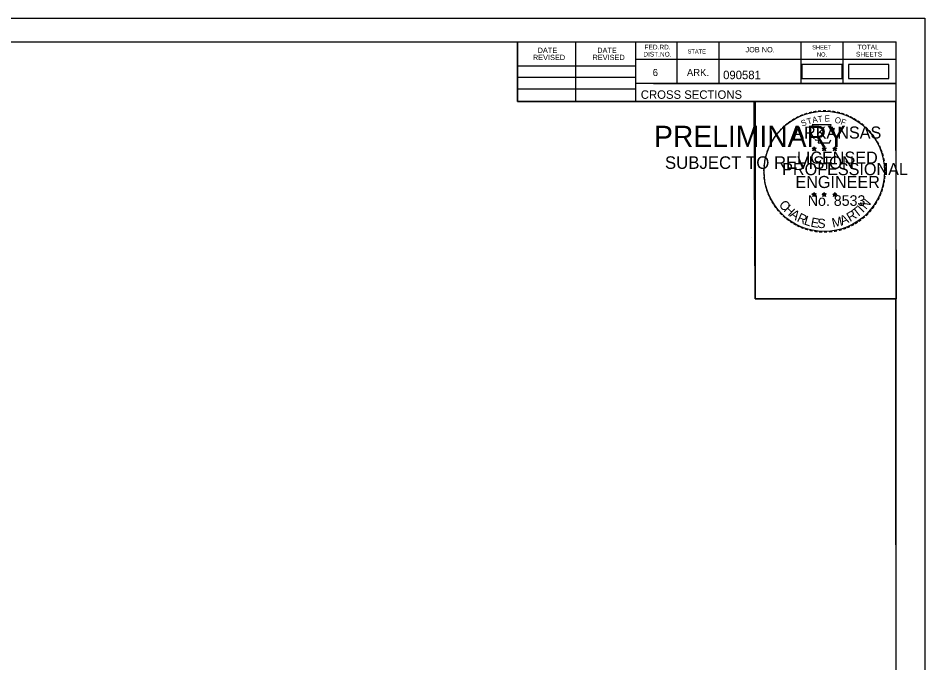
# Model space of a CAD drawing. Extents: x 1322838 to 1324533, y 339903 to 351025.
# Drawn here: x 1324185.9 to 1324335.9, y 350705.3 to 350811.9 of the extents above; entities that cross this region are included whole.
import ezdxf

# ---------------------------------------------------------------- set-up
doc = ezdxf.new("R2010")
doc.units = 0
for name, color, linetype in [('R_Border', 7, 'Continuous'), ('R_Border PE', 7, 'Continuous'), ('R_Border Prem', 7, 'Continuous'), ('R_Drive', 7, 'Continuous'), ('R_No Plot', 7, 'Continuous')]:
    doc.layers.add(name, color=color, linetype=linetype)

msp = doc.modelspace()

# ---------------------------------------------------------------- linework, layer by layer
at = {"layer": 'R_Border'}
for p, q in [((1324014.98, 350808.04), (1324331.16, 350808.04)), ((1324268.52, 350798.16), (1324268.52, 350808.04)), ((1324278.2, 350798.16), (1324278.2, 350808.04)), ((1324288.06, 350808.04), (1324288.06, 350798.16)), ((1324294.9, 350808.04), (1324294.9, 350801.1)), ((1324301.84, 350808.04), (1324301.84, 350801.1)), ((1324315.42, 350808.04), (1324315.42, 350801.1)), ((1324322.36, 350808.04), (1324322.36, 350801.1)), ((1324331.16, 350602.58), (1324331.16, 350808.04)), ((1324331.16, 350805.1), (1324288.06, 350805.1)), ((1324331.16, 350805.12), (1324331.16, 350805.12)), ((1324268.52, 350804.02), (1324288.06, 350804.02)), ((1324268.52, 350802.16), (1324288.06, 350802.16)), ((1324331.16, 350801.1), (1324288.06, 350801.1)), ((1324291.02, 350801.1), (1324331.16, 350801.1)), ((1324268.52, 350800.22), (1324288.06, 350800.22)), ((1324331.16, 350798.16), (1324268.52, 350798.16))]:
    msp.add_line(p, q, dxfattribs=at)
at = {"layer": 'R_Border PE'}
for p, q in [((1324317.25, 350790.42), (1324317.6, 350790.31)), ((1324317.25, 350790.42), (1324317.5, 350790.37)), ((1324317.25, 350790.42), (1324317.48, 350790.3)), ((1324317.38, 350790.01), (1324317.6, 350790.31)), ((1324317.38, 350790.01), (1324317.51, 350790.26)), ((1324317.38, 350790.01), (1324317.59, 350790.23)), ((1324317.6, 350790.67), (1324317.55, 350790.42)), ((1324317.81, 350790.01), (1324317.59, 350790.23)), ((1324317.6, 350790.31), (1324317.6, 350790.67)), ((1324317.6, 350790.67), (1324317.64, 350790.42)), ((1324317.94, 350790.42), (1324317.6, 350790.31)), ((1324317.81, 350790.01), (1324317.6, 350790.31)), ((1324317.94, 350790.42), (1324317.66, 350790.37)), ((1324317.81, 350790.01), (1324317.67, 350790.3)), ((1324317.94, 350790.42), (1324317.74, 350790.32)), ((1324318.92, 350790.42), (1324319.27, 350790.31)), ((1324318.92, 350790.42), (1324319.17, 350790.37)), ((1324318.92, 350790.42), (1324319.15, 350790.3)), ((1324319.05, 350790.01), (1324319.27, 350790.31)), ((1324319.05, 350790.01), (1324319.18, 350790.26)), ((1324319.05, 350790.01), (1324319.26, 350790.23)), ((1324319.27, 350790.67), (1324319.22, 350790.42)), ((1324319.48, 350790.01), (1324319.26, 350790.23)), ((1324319.27, 350790.31), (1324319.27, 350790.67)), ((1324319.27, 350790.67), (1324319.31, 350790.42)), ((1324319.61, 350790.42), (1324319.27, 350790.31)), ((1324319.48, 350790.01), (1324319.27, 350790.31)), ((1324319.61, 350790.42), (1324319.33, 350790.37)), ((1324319.48, 350790.01), (1324319.34, 350790.3)), ((1324319.61, 350790.42), (1324319.41, 350790.32)), ((1324320.68, 350790.41), (1324321.03, 350790.3)), ((1324320.68, 350790.41), (1324320.93, 350790.36)), ((1324320.68, 350790.41), (1324320.92, 350790.29)), ((1324320.81, 350790), (1324321.03, 350790.3)), ((1324320.81, 350790), (1324320.94, 350790.24)), ((1324320.81, 350790), (1324321.03, 350790.22)), ((1324321.03, 350790.66), (1324320.99, 350790.41)), ((1324321.03, 350790.3), (1324321.03, 350790.66)), ((1324321.03, 350790.66), (1324321.08, 350790.41)), ((1324321.38, 350790.41), (1324321.03, 350790.3)), ((1324321.24, 350790), (1324321.03, 350790.3)), ((1324321.24, 350790), (1324321.03, 350790.21)), ((1324321.38, 350790.41), (1324321.09, 350790.36)), ((1324321.24, 350790), (1324321.11, 350790.29)), ((1324321.38, 350790.41), (1324321.17, 350790.31)), ((1324317.24, 350782.85), (1324317.59, 350782.74)), ((1324317.24, 350782.85), (1324317.5, 350782.8)), ((1324317.24, 350782.85), (1324317.48, 350782.72)), ((1324317.38, 350782.44), (1324317.59, 350782.74)), ((1324317.38, 350782.44), (1324317.5, 350782.68)), ((1324317.38, 350782.44), (1324317.59, 350782.66)), ((1324317.59, 350783.1), (1324317.55, 350782.85)), ((1324317.59, 350782.74), (1324317.59, 350783.1)), ((1324317.59, 350783.1), (1324317.64, 350782.85)), ((1324317.94, 350782.85), (1324317.59, 350782.74)), ((1324317.8, 350782.44), (1324317.59, 350782.74)), ((1324317.8, 350782.44), (1324317.59, 350782.65)), ((1324317.94, 350782.85), (1324317.65, 350782.8)), ((1324317.8, 350782.44), (1324317.67, 350782.73)), ((1324317.94, 350782.85), (1324317.73, 350782.74)), ((1324318.91, 350782.85), (1324319.26, 350782.74)), ((1324318.91, 350782.85), (1324319.16, 350782.8)), ((1324318.91, 350782.85), (1324319.15, 350782.72)), ((1324319.04, 350782.44), (1324319.26, 350782.74)), ((1324319.04, 350782.44), (1324319.17, 350782.68)), ((1324319.04, 350782.44), (1324319.26, 350782.66)), ((1324319.26, 350783.1), (1324319.22, 350782.85)), ((1324319.26, 350782.74), (1324319.26, 350783.1)), ((1324319.26, 350783.1), (1324319.31, 350782.85)), ((1324319.61, 350782.85), (1324319.26, 350782.74)), ((1324319.47, 350782.44), (1324319.26, 350782.74)), ((1324319.47, 350782.44), (1324319.26, 350782.65)), ((1324319.61, 350782.85), (1324319.32, 350782.8)), ((1324319.47, 350782.44), (1324319.34, 350782.73)), ((1324319.61, 350782.85), (1324319.4, 350782.74)), ((1324320.68, 350782.84), (1324321.03, 350782.73)), ((1324320.68, 350782.84), (1324320.93, 350782.79)), ((1324320.68, 350782.84), (1324320.92, 350782.71)), ((1324320.81, 350782.43), (1324321.03, 350782.73)), ((1324320.81, 350782.43), (1324320.94, 350782.67)), ((1324320.81, 350782.43), (1324321.03, 350782.65)), ((1324321.03, 350783.09), (1324320.99, 350782.84)), ((1324321.03, 350782.73), (1324321.03, 350783.09)), ((1324321.03, 350783.09), (1324321.08, 350782.84)), ((1324321.37, 350782.84), (1324321.03, 350782.73)), ((1324321.24, 350782.43), (1324321.03, 350782.73)), ((1324321.24, 350782.43), (1324321.03, 350782.64)), ((1324321.37, 350782.84), (1324321.09, 350782.79)), ((1324321.24, 350782.43), (1324321.1, 350782.72)), ((1324321.37, 350782.84), (1324321.17, 350782.73))]:
    msp.add_line(p, q, dxfattribs=at)
for points in [[(1324317.29, 350794.3), (1324317.56, 350793.47)], [(1324320.8, 350793.38), (1324320.94, 350793.66), (1324320.26, 350793.64), (1324320.4, 350794.3), (1324317.29, 350794.3)], [(1324317.78, 350791.87), (1324317.78, 350791.79), (1324318.34, 350791.77), (1324318.29, 350791.3), (1324320.16, 350791.3), (1324320.36, 350791.83)], [(1324317.6, 350790.67), (1324317.81, 350790.01), (1324317.25, 350790.42), (1324317.94, 350790.42), (1324317.38, 350790.01), (1324317.6, 350790.67)], [(1324319.27, 350790.67), (1324319.48, 350790.01), (1324318.92, 350790.42), (1324319.61, 350790.42), (1324319.05, 350790.01), (1324319.27, 350790.67)], [(1324321.03, 350790.66), (1324321.24, 350790), (1324320.68, 350790.41), (1324321.38, 350790.41), (1324320.81, 350790), (1324321.03, 350790.66)], [(1324317.59, 350783.1), (1324317.8, 350782.44), (1324317.24, 350782.85), (1324317.94, 350782.85), (1324317.38, 350782.44), (1324317.59, 350783.1)], [(1324319.26, 350783.1), (1324319.47, 350782.44), (1324318.91, 350782.85), (1324319.61, 350782.85), (1324319.04, 350782.44), (1324319.26, 350783.1)], [(1324321.03, 350783.09), (1324321.24, 350782.43), (1324320.68, 350782.84), (1324321.37, 350782.84), (1324320.81, 350782.43), (1324321.03, 350783.09)]]:
    msp.add_lwpolyline(points, dxfattribs=at)
for centre, radius in [((1324317.59, 350790.31), 0.172), ((1324317.59, 350790.31), 0.145), ((1324317.59, 350790.31), 0.116), ((1324317.59, 350790.31), 0.0991), ((1324317.59, 350790.31), 0.0747), ((1324317.59, 350790.31), 0.0495), ((1324317.59, 350790.31), 0.0296), ((1324319.26, 350790.31), 0.172), ((1324319.26, 350790.31), 0.145), ((1324319.26, 350790.31), 0.116), ((1324319.26, 350790.31), 0.0991), ((1324319.26, 350790.31), 0.0747), ((1324319.26, 350790.31), 0.0495), ((1324319.26, 350790.31), 0.0296), ((1324321.03, 350790.3), 0.172), ((1324321.03, 350790.3), 0.145), ((1324321.03, 350790.3), 0.116), ((1324321.03, 350790.3), 0.0991), ((1324321.03, 350790.3), 0.0747), ((1324321.03, 350790.3), 0.0495), ((1324321.03, 350790.3), 0.0296), ((1324317.59, 350782.74), 0.172), ((1324317.59, 350782.74), 0.145), ((1324317.59, 350782.74), 0.116), ((1324317.59, 350782.74), 0.0991), ((1324317.59, 350782.74), 0.0747), ((1324317.59, 350782.74), 0.0495), ((1324317.59, 350782.74), 0.0296), ((1324319.26, 350782.74), 0.172), ((1324319.26, 350782.74), 0.145), ((1324319.26, 350782.74), 0.116), ((1324319.26, 350782.74), 0.0991), ((1324319.26, 350782.74), 0.0747), ((1324319.26, 350782.74), 0.0495), ((1324319.26, 350782.74), 0.0296), ((1324321.03, 350782.73), 0.172), ((1324321.03, 350782.73), 0.145), ((1324321.03, 350782.73), 0.116), ((1324321.03, 350782.73), 0.0991), ((1324321.03, 350782.73), 0.0747), ((1324321.03, 350782.73), 0.0495), ((1324321.03, 350782.73), 0.0296)]:
    msp.add_circle(centre, radius, dxfattribs=at)
at = {"layer": 'R_Drive'}
for points in [[(1324315.55, 350801.96), (1324322.23, 350801.96), (1324322.23, 350804.27), (1324315.55, 350804.27)], [(1324323.27, 350801.96), (1324329.95, 350801.96), (1324329.95, 350804.27), (1324323.27, 350804.27)]]:
    msp.add_lwpolyline(points, close=True, dxfattribs=at)
at = {"layer": 'R_No Plot'}
for p, q in [((1324002.58, 350811.94), (1324335.91, 350811.94)), ((1324307.2, 350775.71), (1324307.2, 350775.71))]:
    msp.add_line(p, q, dxfattribs=at)
for points in [[(1324002.57, 350811.94), (1324335.91, 350811.94), (1324335.91, 350598.6), (1324002.57, 350598.6)], [(1324248.9, 350808.04), (1324268.52, 350808.04), (1324268.52, 350798.16), (1324284.63, 350798.16), (1324307.83, 350798.16), (1324307.83, 350765.49), (1324331.04, 350765.49), (1324331.16, 350602.58), (1324014.98, 350602.58), (1324014.98, 350808.04)], [(1324307.69, 350798.16), (1324331.04, 350798.16), (1324331.18, 350765.49), (1324307.83, 350765.49)]]:
    msp.add_lwpolyline(points, close=True, dxfattribs=at)
msp.add_circle((1324319.27, 350786.6), 9.95, dxfattribs=at)

# ---------------------------------------------------------------- texts
at = {"layer": 'R_Border'}
for s, height, p in [('DATE', 0.879, (1324271.86, 350806.18)), ('DATE', 0.879, (1324281.72, 350806.18)), ('DIST.NO.', 0.782, (1324289.34, 350805.58)), ('FED.RD.', 0.782, (1324289.54, 350806.76)), ('STATE', 0.684, (1324296.66, 350806.08)), ('JOB NO.', 0.879, (1324306.24, 350806.28)), ('SHEET', 0.684, (1324317.28, 350806.76)), ('SHEETS', 0.782, (1324324.52, 350805.58)), ('TOTAL', 0.782, (1324324.8, 350806.76)), ('REVISED', 0.879, (1324271.08, 350805)), ('REVISED', 0.879, (1324280.94, 350805)), ('NO.', 0.684, (1324318.06, 350805.58)), ('6', 1.17, (1324290.9, 350802.36)), ('ARK.', 1.172, (1324296.56, 350802.36)), ('090581', 1.4, (1324302.54, 350801.84)), ('CROSS SECTIONS', 1.4, (1324288.93, 350798.59))]:
    msp.add_text(s, height=height, rotation=360, dxfattribs=at).set_placement(p)
at = {"layer": 'R_Border PE'}
for s, height, rotation, p in [('-', 1.6, 24.3072, (1324315.4, 350795.16)), ('-', 1.6, 19.1761, (1324316.04, 350795.42)), ('-', 1.6, 13.6301, (1324316.79, 350795.67)), ('-', 1.6, 10.2193, (1324317.46, 350795.83)), ('-', 1.6, 5.8968, (1324318.19, 350795.94)), ('-', 1.6, 0.1862, (1324318.96, 350796.01)), ('E', 1, 0.8323, (1324319.34, 350794.83)), ('-', 1.6, 357.743, (1324319.69, 350796)), ('-', 1.6, 352.1617, (1324320.43, 350795.94)), ('-', 1.6, 347.2049, (1324321.15, 350795.83)), ('-', 1.6, 342.3362, (1324321.79, 350795.67)), ('-', 1.6, 337.8551, (1324322.52, 350795.45)), ('-', 1.6, 38.9507, (1324313.12, 350793.7)), ('-', 1.6, 36.2317, (1324313.59, 350794.07)), ('-', 1.6, 34.0636, (1324314.17, 350794.47)), ('-', 1.6, 28.7918, (1324314.77, 350794.84)), ('S', 1, 21.594, (1324315.64, 350793.98)), ('T', 1, 16.4036, (1324316.56, 350794.31)), ('A', 1, 11.2132, (1324317.38, 350794.56)), ('T', 1, 6.0228, (1324318.23, 350794.72)), ('O', 1, 350.4515, (1324320.94, 350794.62)), ('F', 1, 340.0707, (1324321.89, 350794.4)), ('-', 1.6, 334.1211, (1324323.15, 350795.18)), ('-', 1.6, 329.6409, (1324323.73, 350794.89)), ('-', 1.6, 325.8627, (1324324.37, 350794.53)), ('-', 1.6, 320.5297, (1324324.98, 350794.11)), ('-', 1.6, 50.6142, (1324311.83, 350792.31)), ('-', 1.6, 48.423, (1324312.24, 350792.8)), ('-', 1.6, 42.9622, (1324312.68, 350793.28)), ('ARKANSAS', 2, 360, (1324314.14, 350792.01)), ('-', 1.6, 315.5786, (1324325.58, 350793.62)), ('-', 1.6, 309.8797, (1324326.15, 350793.07)), ('-', 1.6, 306.6522, (1324326.68, 350792.47)), ('-', 1.6, 62.8713, (1324310.78, 350790.61)), ('-', 1.6, 58.0706, (1324311.1, 350791.22)), ('-', 1.6, 54.2325, (1324311.42, 350791.75)), ('-', 1.4, 303.6753, (1324327.16, 350791.9)), ('-', 1.6, 299.6684, (1324327.48, 350791.29)), ('-', 1.6, 72.3945, (1324310.3, 350789.37)), ('-', 1.6, 67.7743, (1324310.52, 350790)), ('LICENSED', 2, 360, (1324314.74, 350787.86)), ('DWB', 0.01, 360, (1324317.58, 350790.3)), ('DWB', 0.01, 360, (1324319.25, 350790.3)), ('DWB', 0.01, 360, (1324321.02, 350790.29)), ('-', 1.6, 294.6628, (1324327.81, 350790.68)), ('-', 1.6, 290.5728, (1324328.06, 350790.1)), ('-', 1.6, 81.2013, (1324309.98, 350787.94)), ('-', 1.6, 75.461, (1324310.11, 350788.65)), ('-', 1.6, 285.1233, (1324328.3, 350789.52)), ('-', 1.6, 280.5493, (1324328.5, 350788.78)), ('-', 1.6, 89.0622, (1324309.87, 350786.55)), ('-', 1.6, 85.1863, (1324309.9, 350787.25)), ('PROFESSIONAL', 2, 360, (1324312.31, 350785.96)), ('-', 1.6, 276.5962, (1324328.66, 350788.01)), ('-', 1.6, 274.3301, (1324328.72, 350787.29)), ('-', 1.6, 94.1959, (1324309.91, 350785.82)), ('-', 1.6, 98.9479, (1324309.98, 350785.15)), ('ENGINEER', 2, 360, (1324314.5, 350783.83)), ('-', 1.6, 263.5172, (1324328.73, 350785.99)), ('-', 1.6, 269.9407, (1324328.75, 350786.66)), ('-', 1.6, 101.7149, (1324310.12, 350784.42)), ('-', 1.6, 105.4578, (1324310.28, 350783.83)), ('-', 1.6, 255.7626, (1324328.55, 350784.66)), ('-', 1.6, 260.9953, (1324328.66, 350785.34)), ('-', 1.6, 109.0874, (1324310.49, 350783.2)), ('-', 1.6, 114.0643, (1324310.75, 350782.6)), ('-', 1.6, 115.7289, (1324311.05, 350781.98)), ('No. 8533', 1.757, 360, (1324316.54, 350780.88)), ('DWB', 0.01, 360, (1324317.58, 350782.73)), ('DWB', 0.01, 360, (1324319.25, 350782.73)), ('DWB', 0.01, 360, (1324321.01, 350782.72)), ('-', 1.6, 244.6197, (1324327.89, 350782.64)), ('-', 1.6, 247.8887, (1324328.15, 350783.27)), ('-', 1.6, 252.8681, (1324328.37, 350783.94)), ('-', 1.6, 120.4471, (1324311.41, 350781.4)), ('-', 1.6, 125.8934, (1324311.81, 350780.83)), ('C', 1.54, 309.9548, (1324311.67, 350781.03)), ('H', 1.54, 317.3873, (1324312.45, 350780.09)), ('T', 1.54, 38.428, (1324324.65, 350778.85)), ('I', 1.54, 46.3033, (1324325.66, 350779.66)), ('N', 1.54, 50.7834, (1324326.18, 350780.18)), ('-', 1.6, 233.8452, (1324327.09, 350781.23)), ('-', 1.6, 239.0712, (1324327.49, 350781.89)), ('-', 1.6, 130.7181, (1324312.27, 350780.28)), ('-', 1.6, 134.2238, (1324312.79, 350779.74)), ('A', 1.54, 325.5578, (1324313.45, 350779.19)), ('R', 1.54, 334.3187, (1324314.64, 350778.39)), ('A', 1.54, 21.7918, (1324322.2, 350777.64)), ('R', 1.54, 30.5528, (1324323.53, 350778.19)), ('-', 1.6, 225.7653, (1324326.18, 350780.1)), ('-', 1.6, 231.2538, (1324326.66, 350780.67)), ('-', 1.6, 138.9338, (1324313.32, 350779.27)), ('-', 1.6, 144.6463, (1324313.87, 350778.87)), ('-', 1.6, 148.0898, (1324314.43, 350778.5)), ('-', 1.6, 151.5704, (1324315.01, 350778.17)), ('L', 1.54, 342.194, (1324315.81, 350777.83)), ('E', 1.54, 349.3312, (1324316.93, 350777.47)), ('S', 1.54, 356.4684, (1324318.08, 350777.25)), ('M', 1.54, 12.4404, (1324320.71, 350777.28)), ('-', 1.6, 207.3568, (1324324.02, 350778.39)), ('-', 1.6, 212.2491, (1324324.58, 350778.74)), ('-', 1.6, 215.7363, (1324325.11, 350779.12)), ('-', 1.6, 221.0851, (1324325.66, 350779.6)), ('-', 1.6, 154.6002, (1324315.53, 350777.92)), ('-', 1.6, 158.5612, (1324316.16, 350777.67)), ('-', 1.6, 162.7983, (1324316.85, 350777.46)), ('-', 1.6, 167.5555, (1324317.56, 350777.29)), ('-', 1.6, 173.1155, (1324318.33, 350777.18)), ('-', 1.6, 176.5183, (1324319.08, 350777.13)), ('-', 1.6, 181.5918, (1324319.82, 350777.15)), ('-', 1.6, 185.8167, (1324320.63, 350777.23)), ('-', 1.6, 191.2858, (1324321.37, 350777.36)), ('-', 1.6, 195.4743, (1324322.1, 350777.56)), ('-', 1.6, 200.7184, (1324322.78, 350777.8)), ('-', 1.6, 204.2516, (1324323.39, 350778.07))]:
    msp.add_text(s, height=height, rotation=rotation, dxfattribs=at).set_placement(p)
at = {"layer": 'R_Border Prem'}
for s, height, p in [('PRELIMINARY', 3.5, (1324291.11, 350790.63)), ('DWB', 0.01, (1324291.86, 350792.48)), ('SUBJECT TO REVISION', 2.0751, (1324292.92, 350787))]:
    msp.add_text(s, height=height, rotation=360, dxfattribs=at).set_placement(p)

doc.saveas('drawing.dxf')
